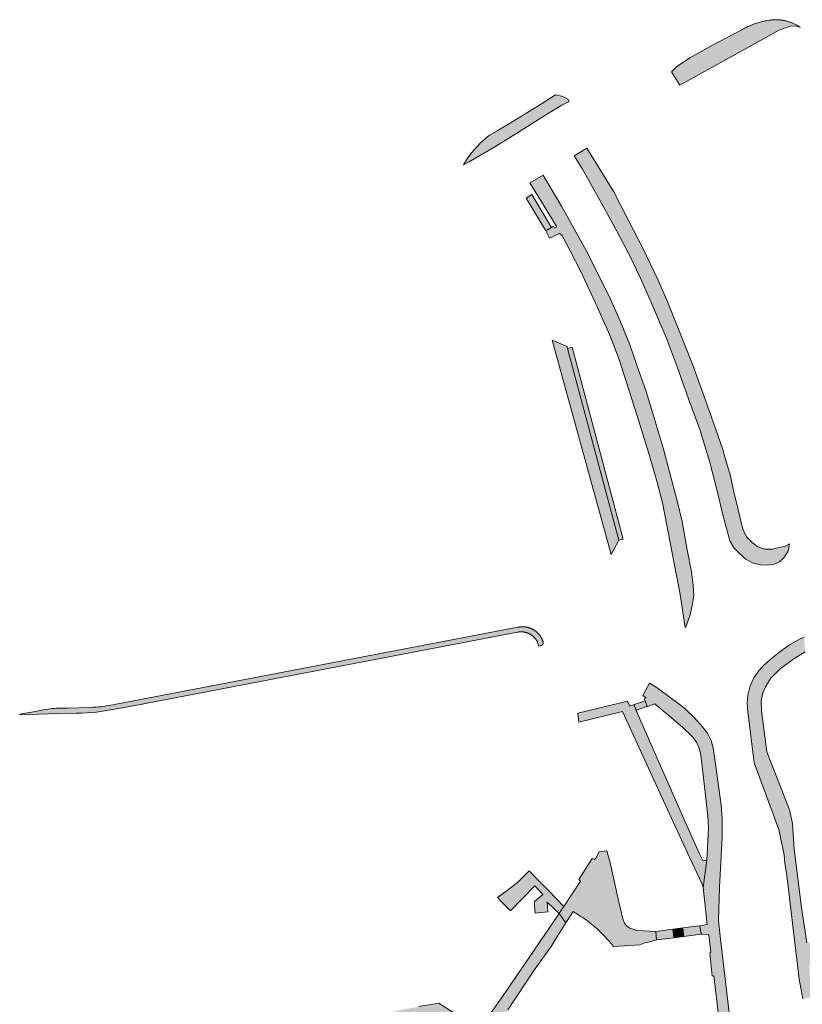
# Model space of a CAD drawing. Extents: x 97094 to 109644, y 463509 to 471969.
# Tile 306 of 362: x 103990 to 104122, y 470304 to 470470. Entities that reach past the tile are written whole.
import ezdxf

# ---------------------------------------------------------------- set-up
doc = ezdxf.new("R2010")
doc.units = 0
doc.layers.add('109 Onkruidbestrijding elementen', color=6, linetype='Continuous', lineweight=20, true_color=0xff00ff)

msp = doc.modelspace()

# ---------------------------------------------------------------- hatches: boundary and pattern name
at = {"layer": '109 Onkruidbestrijding elementen', "true_color": 0xff00ff}
for points in [[(104100.97, 470458.85), (104117.69, 470468.13), (104119.52, 470468.76), (104120.45, 470468.86), (104121.27, 470468.55), (104121.17, 470468.62), (104121.06, 470468.69), (104120.96, 470468.75), (104120.85, 470468.82), (104120.75, 470468.88), (104120.64, 470468.94), (104120.53, 470469), (104120.42, 470469.06), (104120.31, 470469.12), (104120.2, 470469.17), (104120.09, 470469.22), (104119.98, 470469.27), (104119.86, 470469.32), (104119.75, 470469.37), (104119.63, 470469.41), (104119.51, 470469.46), (104119.4, 470469.5), (104119.28, 470469.54), (104119.16, 470469.57), (104119.04, 470469.61), (104118.92, 470469.64), (104118.8, 470469.67), (104118.68, 470469.7), (104118.56, 470469.72), (104118.44, 470469.75), (104118.32, 470469.77), (104118.2, 470469.79), (104118.07, 470469.81), (104117.95, 470469.82), (104117.83, 470469.84), (104117.71, 470469.85), (104117.58, 470469.86), (104117.46, 470469.87), (104117.33, 470469.87), (104117.21, 470469.87), (104117.09, 470469.88), (104116.96, 470469.87), (104116.84, 470469.87), (104116.62, 470469.85), (104116.41, 470469.83), (104116.19, 470469.81), (104115.97, 470469.78), (104115.76, 470469.74), (104115.54, 470469.71), (104115.33, 470469.67), (104115.11, 470469.62), (104114.9, 470469.57), (104114.69, 470469.52), (104114.48, 470469.47), (104114.27, 470469.41), (104114.06, 470469.35), (104113.85, 470469.28), (104113.64, 470469.21), (104113.44, 470469.14), (104113.23, 470469.06), (104113.03, 470468.98), (104112.83, 470468.9), (104112.63, 470468.81), (104112.43, 470468.72), (104112.23, 470468.63), (104112.04, 470468.53), (104111.84, 470468.43), (104111.65, 470468.32), (104111.46, 470468.22), (104111.27, 470468.1), (104106.6, 470465.66), (104102.67, 470463.45), (104100.44, 470461.96), (104099.6, 470461.12), (104100.97, 470458.85)], [(104068.99, 470450.48), (104067.59, 470449.3), (104066.88, 470448.55), (104066, 470447.54), (104065.26, 470446.61), (104064.6, 470445.46), (104065.58, 470445.97), (104069.57, 470448.34), (104071.35, 470449.39), (104073.66, 470450.84), (104078.75, 470454.03), (104081.12, 470455.51), (104082.37, 470456.12), (104082.13, 470456.52), (104081.66, 470456.78), (104081.13, 470457.02), (104080.08, 470457.22), (104077.7, 470455.75), (104072.59, 470452.61), (104070.25, 470451.18), (104068.99, 470450.48)], [(104089.85, 470440.91), (104085.34, 470448.27), (104083.2, 470446.96), (104084.59, 470444.75), (104088.14, 470438.41), (104090.38, 470434.33), (104092.49, 470430.26), (104094.28, 470426.53), (104096.21, 470422.23), (104098.65, 470416.42), (104100.52, 470411.52), (104102.45, 470406.1), (104104.33, 470400.98), (104105.96, 470395.62), (104107.26, 470390.68), (104108.19, 470386.62), (104108.97, 470383.7), (104109.39, 470382.25), (104110.13, 470381.04), (104110.95, 470380.16), (104112.07, 470379.17), (104113.33, 470378.49), (104114.61, 470378.2), (104115.78, 470378.15), (104116.81, 470378.35), (104117.71, 470378.71), (104118.47, 470379.39), (104119.16, 470380.52), (104119.41, 470381.76), (104118.69, 470381.33), (104117.68, 470381.11), (104116.57, 470380.86), (104115.2, 470380.83), (104114.07, 470381.25), (104113.12, 470381.96), (104112.18, 470382.91), (104111.6, 470384.11), (104111.21, 470385.57), (104110.7, 470387.75), (104110.08, 470390.49), (104109.45, 470393.33), (104108.67, 470395.98), (104108.13, 470397.79), (104106.68, 470401.94), (104105.05, 470406.5), (104103.08, 470411.94), (104101.08, 470416.98), (104099.04, 470422.03), (104097.31, 470426.07), (104094.67, 470431.59), (104092.45, 470435.91), (104089.85, 470440.91)], [(104075.78, 470442.42), (104080.27, 470435.03), (104079.9, 470434.84), (104079.72, 470435.14), (104079.41, 470434.92), (104078.47, 470434.35), (104079.08, 470433.14), (104080.73, 470433.92), (104081.17, 470433.59), (104082.58, 470430.88), (104084.26, 470427.67), (104087.13, 470421.51), (104089.2, 470416.81), (104090.78, 470412.74), (104093.73, 470403.46), (104095.78, 470396.91), (104097.11, 470392.28), (104098.08, 470388.64), (104098.76, 470384.91), (104099.81, 470379.63), (104101.04, 470373.23), (104101.88, 470367.68), (104101.98, 470367.8), (104102.63, 470369.66), (104103.07, 470371.38), (104103.3, 470373.08), (104103.24, 470374.73), (104102.93, 470377.03), (104102.23, 470380.76), (104101.36, 470385.53), (104100.54, 470388.97), (104099.23, 470393.88), (104098.19, 470397.91), (104096.65, 470402.93), (104095.29, 470407.38), (104093.82, 470411.61), (104092.49, 470415.37), (104090.91, 470419.36), (104089.1, 470423.38), (104087.26, 470427.06), (104085.53, 470430.54), (104083.49, 470434.21), (104081.05, 470438.53), (104078.39, 470443.06), (104077.97, 470443.76), (104075.78, 470442.42)], [(104075.12, 470439.86), (104078.47, 470434.35), (104079.41, 470434.92), (104076.07, 470440.47), (104075.12, 470439.86)], [(104079.5, 470415.99), (104089.4, 470379.95), (104090.71, 470382.35), (104082.11, 470414.59), (104082.02, 470414.91), (104079.5, 470415.99)], [(104082.11, 470414.59), (104090.71, 470382.35), (104091.46, 470382.55), (104082.89, 470414.8), (104082.11, 470414.59)], [(103989.98, 470352.99), (103997.89, 470353.25), (103998.72, 470353.24), (103999.55, 470353.25), (104000.38, 470353.27), (104001.22, 470353.31), (104002.05, 470353.37), (104002.87, 470353.44), (104007.62, 470354.21), (104008.52, 470354.38), (104071.92, 470366.56), (104073.73, 470366.91), (104073.78, 470366.92), (104073.84, 470366.93), (104073.89, 470366.94), (104073.94, 470366.94), (104073.99, 470366.95), (104074.04, 470366.95), (104074.1, 470366.95), (104074.15, 470366.96), (104074.2, 470366.96), (104074.25, 470366.96), (104074.3, 470366.96), (104074.36, 470366.96), (104074.41, 470366.95), (104074.46, 470366.95), (104074.51, 470366.95), (104074.56, 470366.94), (104074.62, 470366.94), (104074.67, 470366.93), (104074.72, 470366.92), (104074.77, 470366.91), (104074.82, 470366.9), (104074.87, 470366.89), (104074.93, 470366.88), (104074.98, 470366.87), (104075.03, 470366.86), (104075.08, 470366.85), (104075.13, 470366.83), (104075.18, 470366.82), (104075.23, 470366.8), (104075.28, 470366.78), (104075.33, 470366.77), (104075.37, 470366.75), (104075.42, 470366.73), (104075.47, 470366.71), (104075.52, 470366.69), (104075.57, 470366.67), (104075.61, 470366.64), (104075.66, 470366.62), (104075.71, 470366.6), (104075.75, 470366.57), (104075.8, 470366.55), (104075.84, 470366.52), (104075.89, 470366.49), (104075.93, 470366.47), (104075.98, 470366.44), (104076.02, 470366.41), (104076.06, 470366.38), (104076.11, 470366.35), (104076.15, 470366.32), (104076.19, 470366.28), (104076.23, 470366.25), (104076.27, 470366.22), (104076.31, 470366.18), (104076.35, 470366.15), (104076.39, 470366.11), (104076.42, 470366.08), (104076.46, 470366.04), (104076.5, 470366), (104076.53, 470365.97), (104076.57, 470365.93), (104076.6, 470365.89), (104076.64, 470365.85), (104076.67, 470365.81), (104076.7, 470365.77), (104076.74, 470365.73), (104076.77, 470365.69), (104076.8, 470365.64), (104076.83, 470365.6), (104076.86, 470365.56), (104076.89, 470365.51), (104076.91, 470365.47), (104076.94, 470365.42), (104076.97, 470365.38), (104076.99, 470365.33), (104077.02, 470365.29), (104077.04, 470365.24), (104077.06, 470365.19), (104077.2, 470364.53), (104077.59, 470364.61), (104077.6, 470364.62), (104077.61, 470364.62), (104077.62, 470364.62), (104077.62, 470364.62), (104077.63, 470364.62), (104077.64, 470364.63), (104077.65, 470364.63), (104077.66, 470364.63), (104077.66, 470364.64), (104077.67, 470364.64), (104077.68, 470364.64), (104077.69, 470364.64), (104077.69, 470364.65), (104077.7, 470364.65), (104077.71, 470364.66), (104077.72, 470364.66), (104077.73, 470364.66), (104077.73, 470364.67), (104077.74, 470364.67), (104077.75, 470364.68), (104077.75, 470364.68), (104077.76, 470364.68), (104077.77, 470364.69), (104077.78, 470364.69), (104077.78, 470364.7), (104077.79, 470364.7), (104077.8, 470364.71), (104077.8, 470364.71), (104077.81, 470364.72), (104077.82, 470364.72), (104077.82, 470364.73), (104077.83, 470364.74), (104077.83, 470364.74), (104077.84, 470364.75), (104077.85, 470364.75), (104077.85, 470364.76), (104077.86, 470364.77), (104077.86, 470364.77), (104077.87, 470364.78), (104077.87, 470364.78), (104077.88, 470364.79), (104077.89, 470364.8), (104077.89, 470364.8), (104077.9, 470364.81), (104077.9, 470364.82), (104077.91, 470364.82), (104077.91, 470364.83), (104077.91, 470364.84), (104077.92, 470364.85), (104077.92, 470364.85), (104077.93, 470364.86), (104077.93, 470364.87), (104077.94, 470364.88), (104077.94, 470364.88), (104077.94, 470364.89), (104077.95, 470364.9), (104077.95, 470364.91), (104077.95, 470364.91), (104077.96, 470364.92), (104077.96, 470364.93), (104077.96, 470364.94), (104077.97, 470364.94), (104077.97, 470364.95), (104077.97, 470364.96), (104077.97, 470364.97), (104077.98, 470364.98), (104077.98, 470364.99), (104077.98, 470364.99), (104077.98, 470365), (104077.98, 470365.01), (104077.99, 470365.02), (104077.99, 470365.03), (104077.99, 470365.03), (104077.99, 470365.04), (104077.99, 470365.05), (104077.99, 470365.06), (104077.99, 470365.07), (104077.99, 470365.08), (104077.99, 470365.09), (104077.99, 470365.09), (104077.99, 470365.1), (104077.99, 470365.11), (104077.99, 470365.12), (104077.99, 470365.13), (104077.99, 470365.14), (104077.99, 470365.14), (104077.99, 470365.15), (104077.99, 470365.16), (104077.99, 470365.17), (104077.99, 470365.18), (104077.99, 470365.19), (104077.99, 470365.19), (104077.99, 470365.2), (104077.99, 470365.21), (104077.98, 470365.22), (104077.98, 470365.23), (104077.98, 470365.24), (104077.98, 470365.24), (104077.98, 470365.25), (104077.97, 470365.26), (104077.96, 470365.32), (104077.94, 470365.37), (104077.92, 470365.43), (104077.9, 470365.48), (104077.88, 470365.54), (104077.85, 470365.6), (104077.83, 470365.65), (104077.81, 470365.7), (104077.78, 470365.76), (104077.76, 470365.81), (104077.73, 470365.86), (104077.7, 470365.92), (104077.67, 470365.97), (104077.64, 470366.02), (104077.61, 470366.07), (104077.58, 470366.12), (104077.55, 470366.17), (104077.52, 470366.22), (104077.48, 470366.27), (104077.45, 470366.32), (104077.41, 470366.37), (104077.38, 470366.42), (104077.34, 470366.46), (104077.3, 470366.51), (104077.27, 470366.55), (104077.23, 470366.6), (104077.19, 470366.64), (104077.15, 470366.69), (104077.11, 470366.73), (104077.06, 470366.77), (104077.02, 470366.81), (104076.98, 470366.85), (104076.93, 470366.89), (104076.89, 470366.93), (104076.85, 470366.97), (104076.8, 470367.01), (104076.75, 470367.05), (104076.71, 470367.08), (104076.66, 470367.12), (104076.61, 470367.15), (104076.56, 470367.19), (104076.51, 470367.22), (104076.46, 470367.25), (104076.41, 470367.28), (104076.36, 470367.31), (104076.31, 470367.34), (104076.26, 470367.37), (104076.21, 470367.4), (104076.15, 470367.43), (104076.1, 470367.45), (104076.05, 470367.48), (104075.99, 470367.5), (104075.94, 470367.53), (104075.88, 470367.55), (104075.83, 470367.57), (104075.77, 470367.59), (104075.71, 470367.61), (104075.66, 470367.63), (104075.6, 470367.65), (104075.55, 470367.67), (104075.49, 470367.68), (104075.43, 470367.7), (104075.37, 470367.71), (104075.32, 470367.73), (104075.26, 470367.74), (104075.2, 470367.75), (104075.14, 470367.76), (104075.08, 470367.77), (104075.02, 470367.78), (104074.96, 470367.79), (104074.9, 470367.79), (104074.85, 470367.8), (104074.79, 470367.8), (104074.73, 470367.81), (104074.67, 470367.81), (104074.61, 470367.81), (104074.55, 470367.81), (104074.49, 470367.81), (104074.43, 470367.81), (104074.37, 470367.81), (104074.31, 470367.8), (104074.25, 470367.8), (104074.19, 470367.79), (104074.13, 470367.79), (104074.08, 470367.78), (104074.02, 470367.77), (104073.96, 470367.76), (104073.9, 470367.75), (104073.84, 470367.74), (104073.78, 470367.73), (104073.73, 470367.72), (104005.93, 470354.73), (104005.01, 470354.56), (104004.57, 470354.49), (104004.13, 470354.42), (104003.69, 470354.37), (104003.25, 470354.32), (104002.8, 470354.29), (104002.36, 470354.26), (104001.91, 470354.24), (103997.96, 470354.12), (103997.6, 470354.13), (103997.23, 470354.13), (103996.87, 470354.13), (103996.51, 470354.12), (103996.14, 470354.1), (103995.78, 470354.07), (103995.42, 470354.04), (103995.05, 470354), (103994.69, 470353.95), (103994.33, 470353.9), (103993.97, 470353.84), (103993.61, 470353.78), (103993.26, 470353.71), (103992.9, 470353.63), (103989.98, 470353.09), (103989.98, 470352.99)], [(104113.48, 470344.94), (104117.61, 470333.7), (104118.51, 470329.45), (104118.61, 470328.03), (104118.96, 470325.97), (104121.04, 470308.53), (104121.64, 470305.25), (104123.3, 470305.47), (104122.93, 470307.77), (104122.75, 470310.8), (104124.05, 470310.97), (104123.55, 470314.83), (104122.31, 470314.67), (104121.44, 470320.61), (104120.21, 470330.43), (104119.9, 470334.73), (104119.4, 470337.02), (104115.62, 470346.79), (104114.71, 470353.66), (104114.64, 470355.4), (104114.91, 470356.68), (104115.43, 470357.8), (104116.25, 470359.16), (104117.86, 470360.73), (104120.15, 470362.4), (104122.05, 470363.58), (104121.86, 470366.07), (104121.07, 470365.7), (104119.44, 470364.75), (104117.77, 470363.57), (104116.11, 470362.26), (104115.04, 470361.31), (104114.25, 470360.37), (104113.42, 470359.24), (104112.79, 470357.85), (104112.41, 470356.33), (104112.3, 470354.97), (104112.4, 470353.49), (104112.85, 470349.88), (104113.48, 470344.94)], [(104102.05, 470353.83), (104101.7, 470354.15), (104099.33, 470355.92), (104097.18, 470357.51), (104096, 470358.27), (104095.85, 470358.33), (104094.77, 470356.25), (104095.34, 470355.84), (104094.98, 470355.7), (104095.03, 470355.57), (104095.12, 470355.37), (104095.5, 470354.43), (104095.45, 470354.42), (104095.48, 470354.39), (104095.51, 470354.4), (104096.76, 470354.83), (104101.43, 470350.91), (104103.08, 470349.31), (104103.76, 470348.38), (104104.14, 470347.5), (104104.45, 470346.56), (104104.75, 470344.38), (104105.67, 470335.98), (104105.79, 470333.93), (104105.51, 470328.54), (104104.89, 470323.99), (104105.57, 470317.73), (104104.31, 470317.53), (104104.54, 470316.14), (104105.83, 470316.04), (104106.17, 470313.05), (104105.99, 470312.96), (104106.4, 470309.08), (104106.68, 470309.11), (104108.3, 470295.42), (104110.15, 470295.68), (104109.4, 470301.93), (104107.74, 470315.8), (104107.48, 470318.4), (104107.62, 470324.03), (104108.1, 470332.44), (104108.09, 470335.3), (104108.07, 470335.64), (104107.93, 470337.83), (104107.16, 470343.5), (104106.58, 470347.44), (104106.24, 470348.7), (104105.61, 470349.91), (104104.52, 470351.3), (104103.2, 470352.7), (104102.39, 470353.52), (104102.05, 470353.83)], [(104083.85, 470353.27), (104083.99, 470351.75), (104091.31, 470353.55), (104099.78, 470335.11), (104102.62, 470329.07), (104104.74, 470324.53), (104104.89, 470323.99), (104105.51, 470328.54), (104104.82, 470328.48), (104104.3, 470329.6), (104101.63, 470335.52), (104093.62, 470353.75), (104093.61, 470353.74), (104093.29, 470354.7), (104093.16, 470354.66), (104092.54, 470354.48), (104092.18, 470355.32), (104083.85, 470353.27)], [(104095.12, 470355.37), (104093.32, 470354.71), (104093.29, 470354.7), (104093.61, 470353.74), (104093.62, 470353.75), (104093.78, 470353.81), (104095.45, 470354.42), (104095.5, 470354.43), (104095.12, 470355.37)], [(104095.07, 470314.69), (104095.93, 470314.81), (104097.03, 470315.14), (104096.92, 470316.57), (104093.76, 470316.75), (104092.55, 470317.13), (104091.99, 470317.54), (104091.66, 470317.97), (104091.47, 470318.46), (104090.64, 470321.77), (104089.3, 470327.87), (104088.69, 470330.12), (104087.39, 470329.94), (104086.87, 470328.89), (104086.61, 470328.66), (104086.21, 470328.84), (104083.99, 470325.33), (104084.27, 470325.04), (104081.47, 470320.79), (104080.98, 470320.05), (104080.66, 470319.59), (104081.79, 470318), (104083.02, 470319.91), (104083.35, 470319.72), (104083.68, 470319.52), (104084.01, 470319.32), (104084.34, 470319.11), (104084.66, 470318.9), (104084.97, 470318.68), (104085.29, 470318.45), (104085.6, 470318.22), (104085.9, 470317.99), (104086.2, 470317.75), (104086.5, 470317.5), (104086.79, 470317.25), (104087.08, 470316.99), (104087.36, 470316.73), (104087.64, 470316.47), (104087.91, 470316.19), (104088.18, 470315.92), (104088.45, 470315.64), (104088.7, 470315.35), (104088.96, 470315.06), (104089.19, 470314.82), (104089.41, 470314.56), (104089.62, 470314.31), (104089.83, 470314.04), (104094.24, 470314.32), (104095.07, 470314.69)], [(104080.66, 470319.59), (104080.98, 470320.05), (104081.47, 470320.79), (104078.89, 470323.46), (104077.11, 470325.28), (104075.66, 470326.77), (104073.73, 470324.86), (104071.96, 470323.44), (104070.31, 470322.28), (104071.01, 470321.55), (104072.07, 470320.47), (104072.49, 470320.04), (104076.6, 470324.24), (104077.92, 470322.81), (104076.51, 470321.61), (104076.56, 470320.88), (104076.65, 470319.67), (104078.77, 470319.86), (104078.68, 470321.52), (104080.66, 470319.59)], [(104071.21, 470293.21), (104069.86, 470300.07), (104072.06, 470303.4), (104076.46, 470310.04), (104079.44, 470314.23), (104080, 470315.14), (104081.79, 470318), (104080.66, 470319.59), (104075.51, 470312.04), (104071.15, 470305.66), (104068.17, 470301.45), (104065.98, 470300.92), (104060.47, 470304.54), (104057.07, 470303.95), (104034.02, 470299.3), (104018.18, 470296.05), (104020.85, 470294.74), (104028.15, 470296.22), (104038.97, 470298.4), (104039.04, 470298.42), (104045.42, 470299.69), (104045.36, 470300.02), (104048.19, 470300.56), (104048.25, 470300.26), (104054.91, 470301.63), (104056.93, 470302.04), (104058.93, 470302.45), (104064.68, 470298.18), (104064.94, 470298.23), (104065.44, 470297.85), (104067.49, 470296.45), (104068.02, 470296.09), (104068.7, 470292.66), (104071.21, 470293.21)], [(104101.45, 470317.16), (104099.78, 470316.94), (104099.96, 470315.53), (104101.63, 470315.75), (104101.45, 470317.16)], [(104104.54, 470316.14), (104104.31, 470317.53), (104104.31, 470317.54), (104104.26, 470317.53), (104101.45, 470317.16), (104101.63, 470315.75), (104104.49, 470316.14), (104104.54, 470316.14)], [(104097.03, 470315.14), (104099.96, 470315.53), (104099.78, 470316.94), (104096.92, 470316.57), (104097.03, 470315.14)]]:
    msp.add_hatch(color=6, dxfattribs=at).paths.add_polyline_path(points)

# ---------------------------------------------------------------- linework, layer by layer
at = {"layer": '109 Onkruidbestrijding elementen', "color": 3, "true_color": 0x00ff00}
for points in [[(104100.97, 470458.85), (104117.69, 470468.13), (104119.52, 470468.76), (104120.45, 470468.86), (104121.27, 470468.55), (104121.17, 470468.62), (104121.06, 470468.69), (104120.96, 470468.75), (104120.85, 470468.82), (104120.75, 470468.88), (104120.64, 470468.94), (104120.53, 470469), (104120.42, 470469.06), (104120.31, 470469.12), (104120.2, 470469.17), (104120.09, 470469.22), (104119.98, 470469.27), (104119.86, 470469.32), (104119.75, 470469.37), (104119.63, 470469.41), (104119.51, 470469.46), (104119.4, 470469.5), (104119.28, 470469.54), (104119.16, 470469.57), (104119.04, 470469.61), (104118.92, 470469.64), (104118.8, 470469.67), (104118.68, 470469.7), (104118.56, 470469.72), (104118.44, 470469.75), (104118.32, 470469.77), (104118.2, 470469.79), (104118.07, 470469.81), (104117.95, 470469.82), (104117.83, 470469.84), (104117.71, 470469.85), (104117.58, 470469.86), (104117.46, 470469.87), (104117.33, 470469.87), (104117.21, 470469.87), (104117.09, 470469.88), (104116.96, 470469.87), (104116.84, 470469.87), (104116.62, 470469.85), (104116.41, 470469.83), (104116.19, 470469.81), (104115.97, 470469.78), (104115.76, 470469.74), (104115.54, 470469.71), (104115.33, 470469.67), (104115.11, 470469.62), (104114.9, 470469.57), (104114.69, 470469.52), (104114.48, 470469.47), (104114.27, 470469.41), (104114.06, 470469.35), (104113.85, 470469.28), (104113.64, 470469.21), (104113.44, 470469.14), (104113.23, 470469.06), (104113.03, 470468.98), (104112.83, 470468.9), (104112.63, 470468.81), (104112.43, 470468.72), (104112.23, 470468.63), (104112.04, 470468.53), (104111.84, 470468.43), (104111.65, 470468.32), (104111.46, 470468.22), (104111.27, 470468.1), (104106.6, 470465.66), (104102.67, 470463.45), (104100.44, 470461.96), (104099.6, 470461.12), (104100.97, 470458.85)], [(104068.99, 470450.48), (104067.59, 470449.3), (104066.88, 470448.55), (104066, 470447.54), (104065.26, 470446.61), (104064.6, 470445.46), (104065.58, 470445.97), (104069.57, 470448.34), (104071.35, 470449.39), (104073.66, 470450.84), (104078.75, 470454.03), (104081.12, 470455.51), (104082.37, 470456.12), (104082.13, 470456.52), (104081.66, 470456.78), (104081.13, 470457.02), (104080.08, 470457.22), (104077.7, 470455.75), (104072.59, 470452.61), (104070.25, 470451.18), (104068.99, 470450.48)], [(104089.85, 470440.91), (104085.34, 470448.27), (104083.2, 470446.96), (104084.59, 470444.75), (104088.14, 470438.41), (104090.38, 470434.33), (104092.49, 470430.26), (104094.28, 470426.53), (104096.21, 470422.23), (104098.65, 470416.42), (104100.52, 470411.52), (104102.45, 470406.1), (104104.33, 470400.98), (104105.96, 470395.62), (104107.26, 470390.68), (104108.19, 470386.62), (104108.97, 470383.7), (104109.39, 470382.25), (104110.13, 470381.04), (104110.95, 470380.16), (104112.07, 470379.17), (104113.33, 470378.49), (104114.61, 470378.2), (104115.78, 470378.15), (104116.81, 470378.35), (104117.71, 470378.71), (104118.47, 470379.39), (104119.16, 470380.52), (104119.41, 470381.76), (104118.69, 470381.33), (104117.68, 470381.11), (104116.57, 470380.86), (104115.2, 470380.83), (104114.07, 470381.25), (104113.12, 470381.96), (104112.18, 470382.91), (104111.6, 470384.11), (104111.21, 470385.57), (104110.7, 470387.75), (104110.08, 470390.49), (104109.45, 470393.33), (104108.67, 470395.98), (104108.13, 470397.79), (104106.68, 470401.94), (104105.05, 470406.5), (104103.08, 470411.94), (104101.08, 470416.98), (104099.04, 470422.03), (104097.31, 470426.07), (104094.67, 470431.59), (104092.45, 470435.91), (104089.85, 470440.91)], [(104075.78, 470442.42), (104080.27, 470435.03), (104079.9, 470434.84), (104079.72, 470435.14), (104079.41, 470434.92), (104078.47, 470434.35), (104079.08, 470433.14), (104080.73, 470433.92), (104081.17, 470433.59), (104082.58, 470430.88), (104084.26, 470427.67), (104087.13, 470421.51), (104089.2, 470416.81), (104090.78, 470412.74), (104093.73, 470403.46), (104095.78, 470396.91), (104097.11, 470392.28), (104098.08, 470388.64), (104098.76, 470384.91), (104099.81, 470379.63), (104101.04, 470373.23), (104101.88, 470367.68), (104101.98, 470367.8), (104102.63, 470369.66), (104103.07, 470371.38), (104103.3, 470373.08), (104103.24, 470374.73), (104102.93, 470377.03), (104102.23, 470380.76), (104101.36, 470385.53), (104100.54, 470388.97), (104099.23, 470393.88), (104098.19, 470397.91), (104096.65, 470402.93), (104095.29, 470407.38), (104093.82, 470411.61), (104092.49, 470415.37), (104090.91, 470419.36), (104089.1, 470423.38), (104087.26, 470427.06), (104085.53, 470430.54), (104083.49, 470434.21), (104081.05, 470438.53), (104078.39, 470443.06), (104077.97, 470443.76), (104075.78, 470442.42)], [(104075.12, 470439.86), (104078.47, 470434.35), (104079.41, 470434.92), (104076.07, 470440.47), (104075.12, 470439.86)], [(104079.5, 470415.99), (104089.4, 470379.95), (104090.71, 470382.35), (104082.11, 470414.59), (104082.02, 470414.91), (104079.5, 470415.99)], [(104082.11, 470414.59), (104090.71, 470382.35), (104091.46, 470382.55), (104082.89, 470414.8), (104082.11, 470414.59)], [(103989.98, 470352.99), (103997.89, 470353.25), (103998.72, 470353.24), (103999.55, 470353.25), (104000.38, 470353.27), (104001.22, 470353.31), (104002.05, 470353.37), (104002.87, 470353.44), (104007.62, 470354.21), (104008.52, 470354.38), (104071.92, 470366.56), (104073.73, 470366.91), (104073.78, 470366.92), (104073.84, 470366.93), (104073.89, 470366.94), (104073.94, 470366.94), (104073.99, 470366.95), (104074.04, 470366.95), (104074.1, 470366.95), (104074.15, 470366.96), (104074.2, 470366.96), (104074.25, 470366.96), (104074.3, 470366.96), (104074.36, 470366.96), (104074.41, 470366.95), (104074.46, 470366.95), (104074.51, 470366.95), (104074.56, 470366.94), (104074.62, 470366.94), (104074.67, 470366.93), (104074.72, 470366.92), (104074.77, 470366.91), (104074.82, 470366.9), (104074.87, 470366.89), (104074.93, 470366.88), (104074.98, 470366.87), (104075.03, 470366.86), (104075.08, 470366.85), (104075.13, 470366.83), (104075.18, 470366.82), (104075.23, 470366.8), (104075.28, 470366.78), (104075.33, 470366.77), (104075.37, 470366.75), (104075.42, 470366.73), (104075.47, 470366.71), (104075.52, 470366.69), (104075.57, 470366.67), (104075.61, 470366.64), (104075.66, 470366.62), (104075.71, 470366.6), (104075.75, 470366.57), (104075.8, 470366.55), (104075.84, 470366.52), (104075.89, 470366.49), (104075.93, 470366.47), (104075.98, 470366.44), (104076.02, 470366.41), (104076.06, 470366.38), (104076.11, 470366.35), (104076.15, 470366.32), (104076.19, 470366.28), (104076.23, 470366.25), (104076.27, 470366.22), (104076.31, 470366.18), (104076.35, 470366.15), (104076.39, 470366.11), (104076.42, 470366.08), (104076.46, 470366.04), (104076.5, 470366), (104076.53, 470365.97), (104076.57, 470365.93), (104076.6, 470365.89), (104076.64, 470365.85), (104076.67, 470365.81), (104076.7, 470365.77), (104076.74, 470365.73), (104076.77, 470365.69), (104076.8, 470365.64), (104076.83, 470365.6), (104076.86, 470365.56), (104076.89, 470365.51), (104076.91, 470365.47), (104076.94, 470365.42), (104076.97, 470365.38), (104076.99, 470365.33), (104077.02, 470365.29), (104077.04, 470365.24), (104077.06, 470365.19), (104077.2, 470364.53), (104077.59, 470364.61), (104077.6, 470364.62), (104077.61, 470364.62), (104077.62, 470364.62), (104077.62, 470364.62), (104077.63, 470364.62), (104077.64, 470364.63), (104077.65, 470364.63), (104077.66, 470364.63), (104077.66, 470364.64), (104077.67, 470364.64), (104077.68, 470364.64), (104077.69, 470364.64), (104077.69, 470364.65), (104077.7, 470364.65), (104077.71, 470364.66), (104077.72, 470364.66), (104077.73, 470364.66), (104077.73, 470364.67), (104077.74, 470364.67), (104077.75, 470364.68), (104077.75, 470364.68), (104077.76, 470364.68), (104077.77, 470364.69), (104077.78, 470364.69), (104077.78, 470364.7), (104077.79, 470364.7), (104077.8, 470364.71), (104077.8, 470364.71), (104077.81, 470364.72), (104077.82, 470364.72), (104077.82, 470364.73), (104077.83, 470364.74), (104077.83, 470364.74), (104077.84, 470364.75), (104077.85, 470364.75), (104077.85, 470364.76), (104077.86, 470364.77), (104077.86, 470364.77), (104077.87, 470364.78), (104077.87, 470364.78), (104077.88, 470364.79), (104077.89, 470364.8), (104077.89, 470364.8), (104077.9, 470364.81), (104077.9, 470364.82), (104077.91, 470364.82), (104077.91, 470364.83), (104077.91, 470364.84), (104077.92, 470364.85), (104077.92, 470364.85), (104077.93, 470364.86), (104077.93, 470364.87), (104077.94, 470364.88), (104077.94, 470364.88), (104077.94, 470364.89), (104077.95, 470364.9), (104077.95, 470364.91), (104077.95, 470364.91), (104077.96, 470364.92), (104077.96, 470364.93), (104077.96, 470364.94), (104077.97, 470364.94), (104077.97, 470364.95), (104077.97, 470364.96), (104077.97, 470364.97), (104077.98, 470364.98), (104077.98, 470364.99), (104077.98, 470364.99), (104077.98, 470365), (104077.98, 470365.01), (104077.99, 470365.02), (104077.99, 470365.03), (104077.99, 470365.03), (104077.99, 470365.04), (104077.99, 470365.05), (104077.99, 470365.06), (104077.99, 470365.07), (104077.99, 470365.08), (104077.99, 470365.09), (104077.99, 470365.09), (104077.99, 470365.1), (104077.99, 470365.11), (104077.99, 470365.12), (104077.99, 470365.13), (104077.99, 470365.14), (104077.99, 470365.14), (104077.99, 470365.15), (104077.99, 470365.16), (104077.99, 470365.17), (104077.99, 470365.18), (104077.99, 470365.19), (104077.99, 470365.19), (104077.99, 470365.2), (104077.99, 470365.21), (104077.98, 470365.22), (104077.98, 470365.23), (104077.98, 470365.24), (104077.98, 470365.24), (104077.98, 470365.25), (104077.97, 470365.26), (104077.96, 470365.32), (104077.94, 470365.37), (104077.92, 470365.43), (104077.9, 470365.48), (104077.88, 470365.54), (104077.85, 470365.6), (104077.83, 470365.65), (104077.81, 470365.7), (104077.78, 470365.76), (104077.76, 470365.81), (104077.73, 470365.86), (104077.7, 470365.92), (104077.67, 470365.97), (104077.64, 470366.02), (104077.61, 470366.07), (104077.58, 470366.12), (104077.55, 470366.17), (104077.52, 470366.22), (104077.48, 470366.27), (104077.45, 470366.32), (104077.41, 470366.37), (104077.38, 470366.42), (104077.34, 470366.46), (104077.3, 470366.51), (104077.27, 470366.55), (104077.23, 470366.6), (104077.19, 470366.64), (104077.15, 470366.69), (104077.11, 470366.73), (104077.06, 470366.77), (104077.02, 470366.81), (104076.98, 470366.85), (104076.93, 470366.89), (104076.89, 470366.93), (104076.85, 470366.97), (104076.8, 470367.01), (104076.75, 470367.05), (104076.71, 470367.08), (104076.66, 470367.12), (104076.61, 470367.15), (104076.56, 470367.19), (104076.51, 470367.22), (104076.46, 470367.25), (104076.41, 470367.28), (104076.36, 470367.31), (104076.31, 470367.34), (104076.26, 470367.37), (104076.21, 470367.4), (104076.15, 470367.43), (104076.1, 470367.45), (104076.05, 470367.48), (104075.99, 470367.5), (104075.94, 470367.53), (104075.88, 470367.55), (104075.83, 470367.57), (104075.77, 470367.59), (104075.71, 470367.61), (104075.66, 470367.63), (104075.6, 470367.65), (104075.55, 470367.67), (104075.49, 470367.68), (104075.43, 470367.7), (104075.37, 470367.71), (104075.32, 470367.73), (104075.26, 470367.74), (104075.2, 470367.75), (104075.14, 470367.76), (104075.08, 470367.77), (104075.02, 470367.78), (104074.96, 470367.79), (104074.9, 470367.79), (104074.85, 470367.8), (104074.79, 470367.8), (104074.73, 470367.81), (104074.67, 470367.81), (104074.61, 470367.81), (104074.55, 470367.81), (104074.49, 470367.81), (104074.43, 470367.81), (104074.37, 470367.81), (104074.31, 470367.8), (104074.25, 470367.8), (104074.19, 470367.79), (104074.13, 470367.79), (104074.08, 470367.78), (104074.02, 470367.77), (104073.96, 470367.76), (104073.9, 470367.75), (104073.84, 470367.74), (104073.78, 470367.73), (104073.73, 470367.72), (104005.93, 470354.73), (104005.01, 470354.56), (104004.57, 470354.49), (104004.13, 470354.42), (104003.69, 470354.37), (104003.25, 470354.32), (104002.8, 470354.29), (104002.36, 470354.26), (104001.91, 470354.24), (103997.96, 470354.12), (103997.6, 470354.13), (103997.23, 470354.13), (103996.87, 470354.13), (103996.51, 470354.12), (103996.14, 470354.1), (103995.78, 470354.07), (103995.42, 470354.04), (103995.05, 470354), (103994.69, 470353.95), (103994.33, 470353.9), (103993.97, 470353.84), (103993.61, 470353.78), (103993.26, 470353.71), (103992.9, 470353.63), (103989.98, 470353.09), (103989.98, 470352.99)], [(104083.85, 470353.27), (104083.99, 470351.75), (104091.31, 470353.55), (104099.78, 470335.11), (104102.62, 470329.07), (104104.74, 470324.53), (104104.89, 470323.99), (104105.51, 470328.54), (104104.82, 470328.48), (104104.3, 470329.6), (104101.63, 470335.52), (104093.62, 470353.75), (104093.61, 470353.74), (104093.29, 470354.7), (104093.16, 470354.66), (104092.54, 470354.48), (104092.18, 470355.32), (104083.85, 470353.27)], [(104095.12, 470355.37), (104093.32, 470354.71), (104093.29, 470354.7), (104093.61, 470353.74), (104093.62, 470353.75), (104093.78, 470353.81), (104095.45, 470354.42), (104095.5, 470354.43), (104095.12, 470355.37)], [(104095.07, 470314.69), (104095.93, 470314.81), (104097.03, 470315.14), (104096.92, 470316.57), (104093.76, 470316.75), (104092.55, 470317.13), (104091.99, 470317.54), (104091.66, 470317.97), (104091.47, 470318.46), (104090.64, 470321.77), (104089.3, 470327.87), (104088.69, 470330.12), (104087.39, 470329.94), (104086.87, 470328.89), (104086.61, 470328.66), (104086.21, 470328.84), (104083.99, 470325.33), (104084.27, 470325.04), (104081.47, 470320.79), (104080.98, 470320.05), (104080.66, 470319.59), (104081.79, 470318), (104083.02, 470319.91), (104083.35, 470319.72), (104083.68, 470319.52), (104084.01, 470319.32), (104084.34, 470319.11), (104084.66, 470318.9), (104084.97, 470318.68), (104085.29, 470318.45), (104085.6, 470318.22), (104085.9, 470317.99), (104086.2, 470317.75), (104086.5, 470317.5), (104086.79, 470317.25), (104087.08, 470316.99), (104087.36, 470316.73), (104087.64, 470316.47), (104087.91, 470316.19), (104088.18, 470315.92), (104088.45, 470315.64), (104088.7, 470315.35), (104088.96, 470315.06), (104089.19, 470314.82), (104089.41, 470314.56), (104089.62, 470314.31), (104089.83, 470314.04), (104094.24, 470314.32), (104095.07, 470314.69)], [(104080.66, 470319.59), (104080.98, 470320.05), (104081.47, 470320.79), (104078.89, 470323.46), (104077.11, 470325.28), (104075.66, 470326.77), (104073.73, 470324.86), (104071.96, 470323.44), (104070.31, 470322.28), (104071.01, 470321.55), (104072.07, 470320.47), (104072.49, 470320.04), (104076.6, 470324.24), (104077.92, 470322.81), (104076.51, 470321.61), (104076.56, 470320.88), (104076.65, 470319.67), (104078.77, 470319.86), (104078.68, 470321.52), (104080.66, 470319.59)], [(104101.45, 470317.16), (104099.78, 470316.94), (104099.96, 470315.53), (104101.63, 470315.75), (104101.45, 470317.16)], [(104104.54, 470316.14), (104104.31, 470317.53), (104104.31, 470317.54), (104104.26, 470317.53), (104101.45, 470317.16), (104101.63, 470315.75), (104104.49, 470316.14), (104104.54, 470316.14)], [(104097.03, 470315.14), (104099.96, 470315.53), (104099.78, 470316.94), (104096.92, 470316.57), (104097.03, 470315.14)]]:
    msp.add_lwpolyline(points, close=True, dxfattribs=at)
for points in [[(104121.86, 470366.07), (104121.07, 470365.7), (104119.44, 470364.75), (104117.77, 470363.57), (104116.11, 470362.26), (104115.04, 470361.31), (104114.25, 470360.37), (104113.42, 470359.24), (104112.79, 470357.85), (104112.41, 470356.33), (104112.3, 470354.97), (104112.4, 470353.49), (104112.85, 470349.88), (104113.48, 470344.94), (104113.48, 470344.94), (104117.61, 470333.7), (104118.51, 470329.45), (104118.61, 470328.03), (104118.96, 470325.97), (104121.04, 470308.53), (104121.64, 470305.25)], [(104122.31, 470314.67), (104121.44, 470320.61), (104120.21, 470330.43), (104119.9, 470334.73), (104119.4, 470337.02), (104115.62, 470346.79), (104114.71, 470353.66), (104114.64, 470355.4), (104114.91, 470356.68), (104115.43, 470357.8), (104116.25, 470359.16), (104117.86, 470360.73), (104120.15, 470362.4), (104122.05, 470363.58)], [(104109.4, 470301.93), (104107.74, 470315.8), (104107.48, 470318.4), (104107.62, 470324.03), (104108.1, 470332.44), (104108.09, 470335.3), (104108.07, 470335.64), (104107.93, 470337.83), (104107.16, 470343.5), (104106.58, 470347.44), (104106.24, 470348.7), (104105.61, 470349.91), (104104.52, 470351.3), (104103.2, 470352.7), (104102.39, 470353.52), (104102.05, 470353.83), (104102.05, 470353.83), (104101.7, 470354.15), (104099.33, 470355.92), (104097.18, 470357.51), (104096, 470358.27), (104095.85, 470358.33), (104094.77, 470356.25), (104095.34, 470355.84), (104094.98, 470355.7), (104095.03, 470355.57), (104095.12, 470355.37), (104095.5, 470354.43), (104095.45, 470354.42), (104095.48, 470354.39), (104095.51, 470354.4), (104096.76, 470354.83), (104101.43, 470350.91), (104103.08, 470349.31), (104103.76, 470348.38), (104104.14, 470347.5), (104104.45, 470346.56), (104104.75, 470344.38), (104105.67, 470335.98), (104105.79, 470333.93), (104105.51, 470328.54), (104104.89, 470323.99), (104105.57, 470317.73), (104104.31, 470317.53), (104104.54, 470316.14), (104105.83, 470316.04), (104106.17, 470313.05), (104105.99, 470312.96), (104106.4, 470309.08), (104106.68, 470309.11), (104108.3, 470295.42)], [(104072.06, 470303.4), (104076.46, 470310.04), (104079.44, 470314.23), (104080, 470315.14), (104081.79, 470318), (104080.66, 470319.59), (104075.51, 470312.04), (104071.15, 470305.66), (104068.17, 470301.45)], [(104065.98, 470300.92), (104060.47, 470304.54), (104057.07, 470303.95)]]:
    msp.add_lwpolyline(points, dxfattribs=at)

doc.saveas('drawing.dxf')
